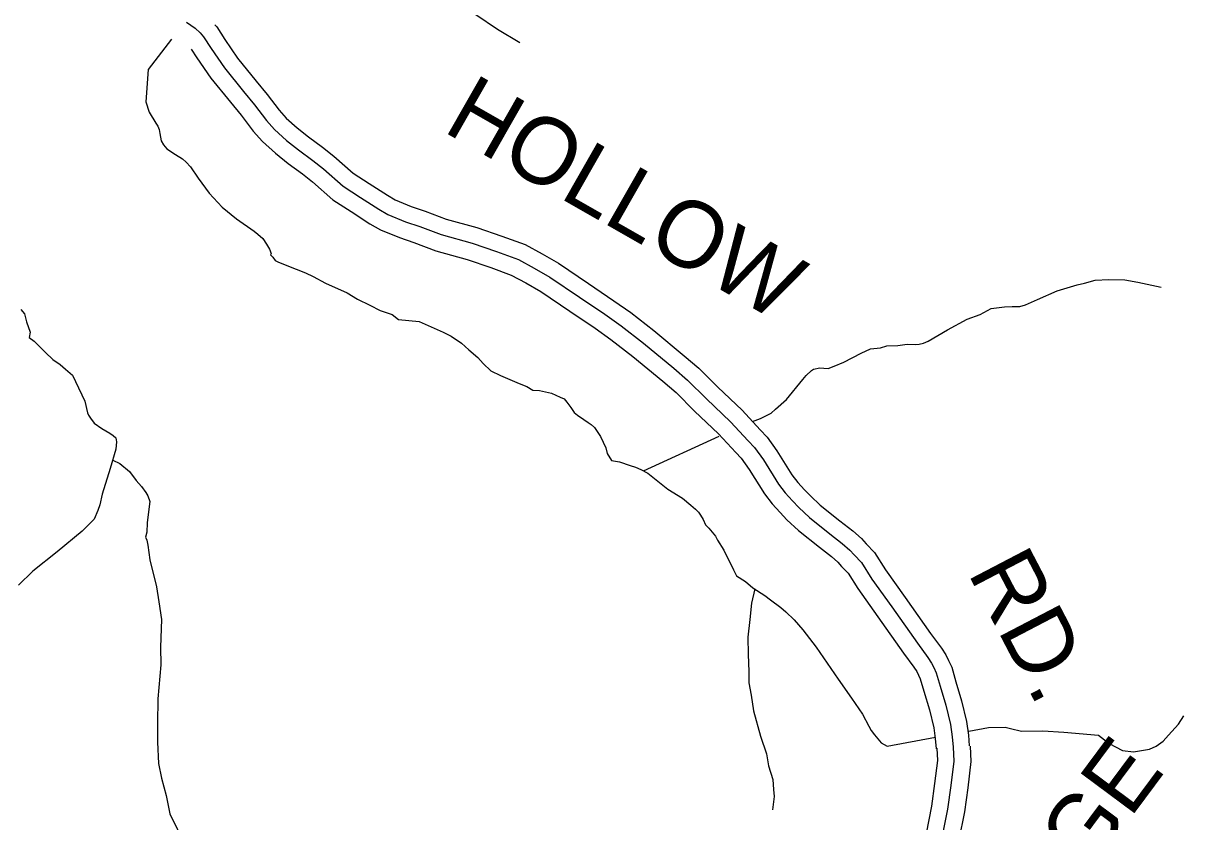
# Model space of a CAD drawing. Extents: x 1551132 to 1791609, y 378168 to 563823.
# Drawn here: x 1607368 to 1613800, y 406719 to 411145 of the extents above; entities that cross this region are included whole.
import ezdxf

# ---------------------------------------------------------------- set-up
doc = ezdxf.new("R2010")
doc.units = 0
for name, color, linetype in [('DESIGN - ROW - Right-of-Way and Easement Labels', 7, 'Continuous'), ('DESIGN - TRANSPORTATION - Text', 7, 'Continuous'), ('SURVEY - PROPERTY - Owners', 7, 'Continuous')]:
    doc.layers.add(name, color=color, linetype=linetype)

msp = doc.modelspace()

# ---------------------------------------------------------------- linework, layer by layer
at = {"layer": 'DESIGN - TRANSPORTATION - Text'}
for points in [[(1609876.249, 411192.841), (1609996.454, 411111.997), (1610120.793, 411037.079)], [(1608190.288, 411057.211), (1608060.674, 410888.79), (1608048.016, 410709.552), (1608066.716, 410651.009), (1608103.365, 410590.066), (1608113.006, 410573.815), (1608120.598, 410555.607), (1608124.106, 410533.481), (1608133.214, 410493.197), (1608144.714, 410470.888), (1608164.213, 410448.412), (1608211.529, 410417.295), (1608250.969, 410392.361), (1608270.561, 410373.885), (1608294.018, 410349.318), (1608336.617, 410286.233), (1608398.758, 410202.672), (1608471.031, 410124.904), (1608549.612, 410061.019)], [(1608549.612, 410061.019), (1608648.102, 409992.684), (1608667.734, 409976.217), (1608695.184, 409951.549), (1608716.508, 409921.007), (1608731.875, 409892.606), (1608741.341, 409868.347), (1608739.158, 409860.38), (1608750.891, 409848.088), (1608764.482, 409829.746), (1608782.29, 409821.338), (1608881.404, 409781.045), (1608932.978, 409761.861), (1608974.51, 409740.894), (1609043.675, 409703.276), (1609162.506, 409650.533), (1609219.73, 409615.182), (1609288.978, 409581.573), (1609346.335, 409552.239), (1609411.858, 409530.739), (1609447.216, 409501.888), (1609562.988, 409491.304), (1609646.186, 409455.379), (1609695.677, 409432.228), (1609739.209, 409411.219), (1609796.341, 409371.868), (1609837.515, 409334.867), (1609886.556, 409291.691), (1609917.83, 409258.924), (1609958.92, 409217.922), (1610012.361, 409192.68), (1610117.375, 409148.254), (1610158.999, 409131.295), (1610192.54, 409110.511), (1610228.522, 409109.711), (1610296.179, 409094.178), (1610319.945, 409083.628), (1610343.711, 409073.077), (1610365.478, 409062.569), (1610381.077, 409044.185), (1610402.443, 409015.642), (1610421.809, 408987.158), (1610439.484, 408972.733), (1610474.933, 408947.891), (1610498.566, 408931.332), (1610516.341, 408920.915), (1610533.973, 408904.49), (1610566.839, 408853.647), (1610597.447, 408790.828), (1610604.772, 408760.603), (1610627.913, 408722.002), (1610671.72, 408713.018), (1610731.294, 408693.651), (1610761.101, 408684.967), (1610790.817, 408672.284), (1610830.358, 408651.358), (1610940.389, 408562.731), (1611021.278, 408512.821), (1611068.411, 408473.695), (1611093.91, 408451.078), (1611109.543, 408434.694), (1611121.184, 408418.402), (1611136.642, 408394.01), (1611150.009, 408365.651), (1611167.6, 408347.217), (1611204.607, 408302.299), (1611216.107, 408279.999), (1611250.89, 408225.105), (1611304.455, 408115.678), (1611321.696, 408081.218), (1611371.003, 408050.059), (1611412.227, 408015.067), (1611477.301, 407973.532), (1611508.75, 407948.782), (1611565.84, 407907.431), (1611595.29, 407882.722), (1611640.289, 407837.629), (1611689.062, 407782.419), (1611762.936, 407686.575), (1611884.999, 407509.479), (1611958.648, 407403.618), (1612018.704, 407316.099), (1612055.212, 407249.139), (1612066.67, 407224.83), (1612086.128, 407200.346), (1612123.177, 407157.436), (1612155.109, 407138.719)], [(1611410.245, 408937.766), (1611454.535, 408954.958), (1611513.176, 408983.726), (1611537.658, 409005.226), (1611598.874, 409059.986), (1611689.33, 409170.222), (1611707.813, 409191.856), (1611736.429, 409219.282), (1611748.595, 409227.032), (1611782.761, 409234.291), (1611804.752, 409233.799), (1611828.693, 409231.266), (1611862.993, 409244.533), (1611915.458, 409265.417), (1612012.572, 409315.368), (1612063.13, 409340.302), (1612119.237, 409345.069), (1612153.494, 409356.336), (1612215.551, 409358.961), (1612267.708, 409365.819), (1612313.69, 409364.794), (1612333.723, 409366.353), (1612357.848, 409371.836), (1612384.097, 409383.278), (1612489.478, 409445.072), (1612598.809, 409504.782), (1612671.407, 409531.224), (1612732.131, 409563.95), (1612806.321, 409572.325), (1612848.395, 409575.4), (1612890.377, 409574.467), (1612922.585, 409583.767), (1612989.266, 409614.36), (1613098.331, 409662.044), (1613209.086, 409695.662), (1613249.285, 409704.787), (1613309.667, 409721.488), (1613383.716, 409723.846), (1613473.68, 409721.846), (1613545.42, 409710.229), (1613674.784, 409681.295)], [(1607353.707, 409558.797), (1607375.314, 409534.413), (1607386.622, 409490.161), (1607405.705, 409431.76), (1607401.28, 409403.776), (1607428.946, 409383.317), (1607491.928, 409320.224), (1607531.302, 409281.548), (1607572.835, 409252.855), (1607602.434, 409228.355), (1607641.875, 409193.679), (1607657.333, 409159.378), (1607709.615, 409050.375), (1607724.606, 408986.032), (1607730.381, 408971.915), (1607740.131, 408955.731), (1607761.672, 408927.347), (1607803.204, 408898.654), (1607848.761, 408871.904), (1607866.561, 408859.603), (1607880.361, 408847.37), (1607884.019, 408825.278), (1607881.369, 408783.243), (1607849.753, 408677.54), (1607805.554, 408533.961), (1607792.671, 408476.052), (1607782.179, 408444.159), (1607761.455, 408396.391), (1607694.456, 408329.306), (1607556.776, 408215.22), (1607421.187, 408107.125), (1607342.048, 408030.206)], [(1610805.325, 408664.608), (1611224.116, 408856.039)], [(1607863.636, 408723.95), (1607904.135, 408704.749), (1607957.409, 408659.84), (1607994.633, 408611.18), (1608024.082, 408576.663), (1608047.565, 408544.237), (1608059.273, 408526.028), (1608068.773, 408493.819), (1608066.339, 408465.81), (1608054.948, 408375.824), (1608052.148, 408323.773), (1608045.715, 408295.822), (1608053.464, 408279.672), (1608059.023, 408251.529), (1608069.772, 408171.219), (1608107.413, 408020.365), (1608120.129, 407938.021), (1608134.596, 407839.618), (1608128.246, 407687.439), (1608130.721, 407589.228), (1608113.821, 407401.149), (1608111.687, 407262.928), (1608112.104, 407160.734), (1608118.262, 407042.431), (1608134.978, 406960.02), (1608159.503, 406865.468), (1608179.902, 406762.973), (1608265.158, 406589.336)], [(1611423.31, 408010.458), (1611403.728, 407929.856), (1611395.728, 407839.837), (1611383.545, 407741.893), (1611385.403, 407645.64), (1611389.311, 407551.346), (1611389.928, 407489.203), (1611402.402, 407420.776), (1611414.485, 407334.315), (1611453.343, 407193.145), (1611487.192, 407096.184), (1611497.708, 407029.807), (1611522.007, 406953.105), (1611526.799, 406898.879), (1611529.907, 406858.72), (1611520.266, 406784.776)], [(1612608.224, 407221.147), (1612718.463, 407241.197), (1612810.511, 407243.156), (1612840.368, 407236.48), (1612900.025, 407221.122), (1613017.864, 407222.955), (1613135.412, 407215.113), (1613327.407, 407199.438), (1613386.189, 407152.387), (1613459.679, 407114.478), (1613521.519, 407107.094), (1613565.676, 407114.128), (1613609.834, 407121.161), (1613646.216, 407138.395), (1613684.824, 407165.596), (1613715.565, 407198.988), (1613770.922, 407259.89), (1613799.938, 407305.349)], [(1612155.109, 407138.719), (1612424.262, 407187.679)]]:
    msp.add_lwpolyline(points, dxfattribs=at)
at = {"layer": 'SURVEY - PROPERTY - Owners'}
for points in [[(1608271.919, 411151.039), (1608320.118, 411117.38), (1608348.651, 411092.129), (1608367.309, 411070.179), (1608409.258, 411004.252), (1608483.306, 410896.682), (1608588.945, 410766.496), (1608649.619, 410693.252), (1608716.034, 410605.867), (1608761.116, 410554.94), (1608826.548, 410495.555), (1608893.071, 410442.329), (1608972.028, 410384.786), (1609031.168, 410337.618), (1609141.424, 410241.424), (1609236.296, 410179.589), (1609339.094, 410113.596), (1609389.493, 410083.945), (1609485.84, 410044.811), (1609565.338, 410017.327), (1609684.527, 409973.092), (1609855.665, 409925.916), (1609990.812, 409879.39), (1610112.001, 409835.122), (1610199.132, 409787.454), (1610286.23, 409737.778), (1610450.209, 409626.592), (1610590.489, 409531.864), (1610681.329, 409468.096), (1610805.576, 409371.652), (1610973.047, 409232.34), (1611049.853, 409166.822), (1611153.967, 409062.719), (1611287.673, 408936.041), (1611385.745, 408830.046), (1611420.136, 408793.646), (1611469.835, 408724.31), (1611553.408, 408590.515), (1611590.524, 408541.739), (1611631.714, 408496.896), (1611667.047, 408460.187), (1611726.045, 408405.002), (1611838.409, 408314.792), (1611907.441, 408261.432), (1611948.773, 408224.606), (1611972.289, 408198.13), (1612013.513, 408155.296), (1612071.862, 408064.043), (1612181.068, 407909.748), (1612323.431, 407708.751), (1612381.996, 407629.524), (1612401.712, 407598.848), (1612414.887, 407573.606), (1612428.453, 407544.497), (1612449.103, 407469.961), (1612481.21, 407365.159), (1612507.06, 407257.481), (1612516.051, 407190.146), (1612521.001, 407131.927)], [(1608430.257, 411136.172), (1608440.474, 411124.155), (1608484.906, 411054.337), (1608555.996, 410951.067), (1608659.085, 410824.014), (1608720.684, 410749.654), (1608786.199, 410663.46), (1608825.748, 410618.784), (1608885.421, 410564.624), (1608948.145, 410514.439), (1609027.043, 410456.938), (1609089.292, 410407.287), (1609196.272, 410313.951), (1609285.562, 410255.758), (1609386.609, 410190.881), (1609429.767, 410165.489), (1609517.748, 410129.755), (1609595.938, 410102.729), (1609712.41, 410059.503), (1609882.506, 410012.61), (1610021.136, 409964.884), (1610149.541, 409917.983), (1610243.373, 409866.648), (1610334.22, 409814.83), (1610501.041, 409701.719), (1610641.93, 409606.583), (1610735.227, 409541.09), (1610862.408, 409442.371), (1611031.487, 409301.717), (1611111.452, 409233.507), (1611217.241, 409127.729), (1611352.221, 408999.843), (1611452.002, 408891.998), (1611490.284, 408851.48), (1611545.233, 408774.812), (1611628.123, 408642.117), (1611660.164, 408600.016), (1611697.796, 408559.04), (1611730.745, 408524.805), (1611785.502, 408473.596), (1611894.541, 408386.052), (1611965.415, 408331.267), (1612013.072, 408288.808), (1612038.905, 408259.724), (1612085.095, 408211.731), (1612147.135, 408114.711), (1612255.099, 407962.166), (1612396.921, 407761.936), (1612456.694, 407681.067), (1612480.227, 407644.449), (1612496.243, 407613.773), (1612513.851, 407575.981), (1612536.192, 407495.362), (1612568.758, 407389.059), (1612596.349, 407274.115), (1612606.249, 407199.996), (1612611.382, 407139.611)], [(1608299.544, 411001.035), (1608330.626, 410952.192), (1608407.749, 410840.156), (1608516.03, 410706.711), (1608575.745, 410634.617), (1608643.102, 410545.998), (1608693.934, 410488.58), (1608765.349, 410423.762), (1608835.822, 410367.377), (1608914.837, 410309.784), (1608970.753, 410265.199), (1609084.408, 410166.03), (1609185.089, 410100.412), (1609289.703, 410033.252), (1609347.627, 409999.176), (1609452.674, 409956.508), (1609533.531, 409928.558), (1609655.545, 409883.273), (1609827.766, 409835.797), (1609959.287, 409790.521), (1610072.976, 409748.987), (1610153.15, 409705.127), (1610236.339, 409657.676), (1610397.369, 409548.498), (1610537.015, 409454.196), (1610625.305, 409392.219), (1610746.502, 409298.142), (1610912.298, 409160.222), (1610985.821, 409097.503), (1611088.194, 408995.142), (1611220.574, 408869.722), (1611316.872, 408765.645), (1611347.221, 408733.527), (1611391.453, 408671.809), (1611475.743, 408536.872), (1611518.134, 408481.162), (1611563.016, 408432.294), (1611600.832, 408393.01), (1611664.238, 408333.7), (1611780.061, 408240.715), (1611847.176, 408188.838), (1611881.933, 408157.862), (1611903.049, 408134.103), (1611939.107, 408096.636), (1611993.622, 408011.375), (1612104.119, 407855.255), (1612247.041, 407653.466), (1612304.348, 407575.947), (1612320.089, 407551.447), (1612330.322, 407531.855), (1612339.68, 407511.771), (1612358.58, 407443.561), (1612390.204, 407340.316), (1612414.245, 407240.189), (1612422.295, 407179.904), (1612427.053, 407123.936)], [(1612430.461, 407126.436), (1612434.586, 407058.4), (1612419.228, 406931.464), (1612401.353, 406804.819), (1612371.821, 406654.781), (1612369.237, 406641.673), (1612325.372, 406465.726), (1612290.597, 406361.615), (1612261.54, 406275.48), (1612246.498, 406235.27), (1612229.774, 406194.678), (1612228.007, 406190.386), (1612209.208, 406154.685)], [(1612521.001, 407131.927), (1612525.626, 407055.675), (1612509.168, 406919.672), (1612490.826, 406789.71), (1612457.802, 406621.931), (1612412.528, 406440.343), (1612376.587, 406332.748), (1612347.013, 406245.079), (1612330.93, 406202.095), (1612309.289, 406149.551), (1612308.089, 406147.785), (1612289.464, 406112.417)], [(1612615.115, 407137.636), (1612620.257, 407052.842), (1612602.666, 406907.422), (1612583.833, 406774.001), (1612553.333, 406619.056), (1612549.858, 406601.414), (1612503.126, 406413.959), (1612465.977, 406302.739), (1612435.861, 406213.478), (1612418.703, 406167.602), (1612400.828, 406124.226), (1612392.762, 406104.634), (1612389.053, 406099.175), (1612372.895, 406068.483)]]:
    msp.add_lwpolyline(points, dxfattribs=at)

# ---------------------------------------------------------------- texts
at = {"layer": 'DESIGN - ROW - Right-of-Way and Easement Labels'}
for s, height, rotation, p in [('HOLLOW', 369.9957, 330.3003417, (1609686.186, 410549.399)), ('RD.', 370.0056, 297.5697056, (1612599.008, 408101.861)), ('RIDGE', 370.0034, 53.3731278, (1612764.019, 405741.308))]:
    msp.add_text(s, height=height, rotation=rotation, dxfattribs=at).set_placement(p)

doc.saveas('drawing.dxf')
